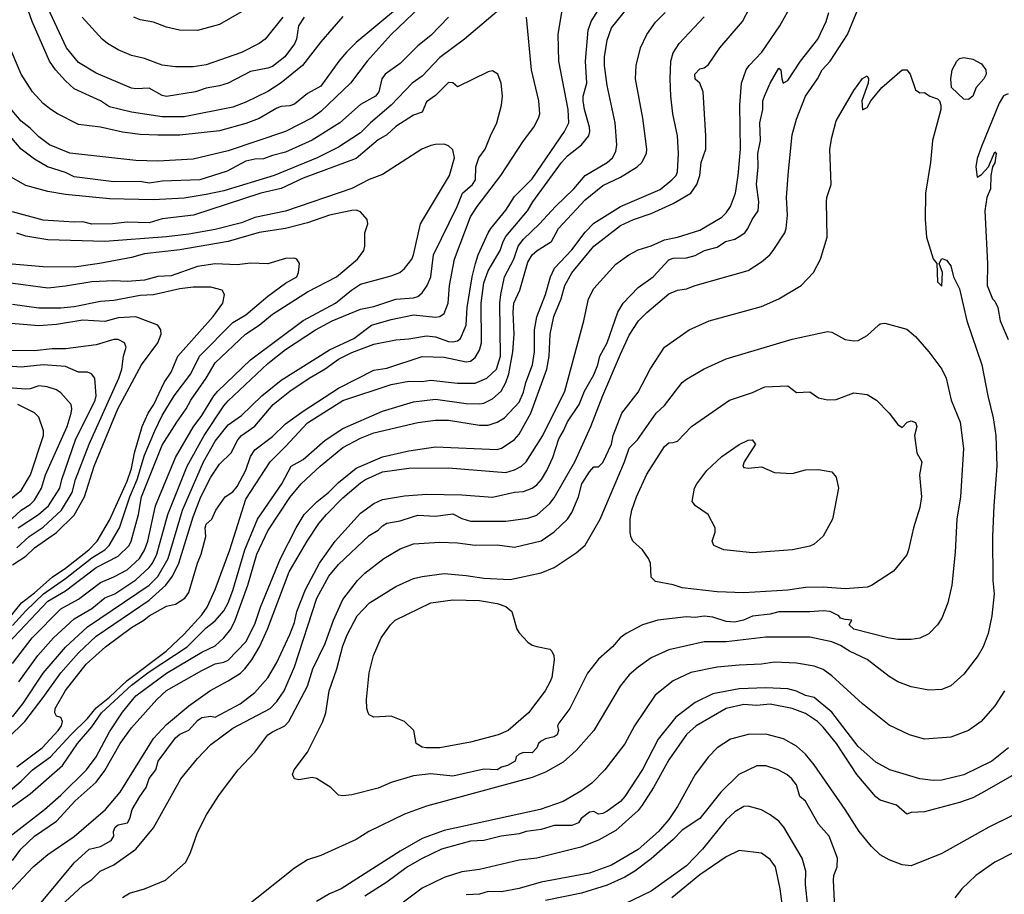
# Model space of a CAD drawing. Header units: metres. Extents: x -46681 to -43747, y -240911 to -237677.
# Tile 305 of 656: x -44783 to -44672, y -240844 to -240745. Entities that reach past the tile are written whole.
import ezdxf

# ---------------------------------------------------------------- set-up
doc = ezdxf.new("R2010")
doc.units = ezdxf.units.M
doc.layers.add('CONTOUR_INDEX', color=1, linetype='Continuous')
doc.layers.add('CONTOUR_INTER', color=3, linetype='Continuous')

msp = doc.modelspace()

# ---------------------------------------------------------------- linework, layer by layer
at = {"layer": 'CONTOUR_INDEX'}
for points, elevation in [([(-44737, -240742.52), (-44741.11, -240746.52), (-44743.86, -240749.52), (-44745.74, -240752.02), (-44749.1, -240755.25), (-44750.1, -240755.97), (-44753.1, -240757.51), (-44759.6, -240759.72), (-44763.6, -240760.66), (-44767.6, -240760.87), (-44770.1, -240760.81), (-44777.6, -240759.97), (-44779.88, -240759.02), (-44781.1, -240758.13), (-44782.1, -240757.13), (-44783.1, -240756.35), (-44784.6, -240754.6), (-44785.84, -240752.52), (-44787.1, -240749.97), (-44787.6, -240748.65), (-44788.6, -240745.14), (-44789.25, -240742.02)], 115), ([(-44784.6, -240844.05), (-44781.75, -240841.02), (-44780.1, -240839.61), (-44777.1, -240837.56), (-44773.53, -240834.52), (-44771.88, -240832.52), (-44768.1, -240826.43), (-44766.6, -240824.87), (-44764.1, -240822.74), (-44761.7, -240821.02), (-44759.6, -240819.91), (-44758.22, -240819.02), (-44757.72, -240818.52), (-44756.95, -240817.52), (-44756.06, -240816.02), (-44755.16, -240814.02), (-44752.71, -240807.52), (-44750.66, -240804.02), (-44749.34, -240802.02), (-44748.47, -240801.02), (-44746.6, -240799.13), (-44744.6, -240797.4), (-44744.03, -240797.02), (-44742.1, -240796.18), (-44739.1, -240795.74), (-44734.6, -240795.69), (-44728.1, -240796.23), (-44727.1, -240795.94), (-44726.33, -240795.52), (-44725.78, -240795.02), (-44723.9, -240792.02), (-44721.4, -240787.02), (-44719.23, -240779.02), (-44718.72, -240776.52), (-44718.1, -240775.35), (-44715.6, -240772.59), (-44714.13, -240771.52), (-44713.1, -240770.97), (-44711.6, -240770.49), (-44710.1, -240769.83), (-44708.6, -240769.52), (-44706.1, -240768.73), (-44703.6, -240767.23), (-44703.1, -240766.76), (-44702.62, -240766.02), (-44702.05, -240764.52), (-44701.73, -240762.52), (-44701.47, -240759.52), (-44701.55, -240754.52), (-44701.36, -240752.02), (-44700.82, -240750.52), (-44700.5, -240750.02), (-44699.06, -240748.52), (-44697, -240745.52), (-44695.62, -240743.02)], 120), ([(-44783.6, -240829.65), (-44780.74, -240827.52), (-44778.93, -240825.52), (-44778.55, -240825.02), (-44778.42, -240824.52), (-44778.6, -240824.05), (-44779.1, -240823.89), (-44779.29, -240823.52), (-44779.25, -240823.02), (-44778.1, -240820.98), (-44775.75, -240818.02), (-44773.55, -240816.02), (-44770.6, -240813.84), (-44769.18, -240813.02), (-44768.6, -240812.5), (-44766.6, -240811.43), (-44765.6, -240811.2), (-44764.55, -240810.52), (-44764.1, -240809.87), (-44763.1, -240806.54), (-44762.67, -240805.52), (-44762.15, -240803.52), (-44762.23, -240802.52), (-44762.1, -240802.1), (-44761.46, -240801.52), (-44761.01, -240800.52), (-44759.97, -240799.02), (-44759.1, -240798.45), (-44758.6, -240797.81), (-44757.6, -240795.97), (-44757.1, -240794.44), (-44756.6, -240793.65), (-44754.6, -240792.16), (-44753.1, -240790.7), (-44751.1, -240789.26), (-44747.1, -240786.68), (-44743.1, -240784.62), (-44741.6, -240784.38), (-44737.6, -240783.05), (-44735.1, -240783.14), (-44732.6, -240783.69), (-44732.1, -240783.6), (-44731.6, -240783.18), (-44731.1, -240782.34), (-44730.87, -240781.52), (-44730.91, -240777.02), (-44730.6, -240774.7), (-44730.1, -240773.32), (-44728.75, -240771.02), (-44728.42, -240770.02), (-44728.1, -240769.43), (-44725.64, -240766.52), (-44725.05, -240765.52), (-44721.77, -240761.02), (-44721.1, -240760.28), (-44719.51, -240759.02), (-44718.7, -240758.02), (-44718.56, -240757.52), (-44718.61, -240757.02), (-44719.19, -240755.02), (-44719.33, -240754.02), (-44719.32, -240753.52), (-44718.9, -240752.02), (-44719.05, -240749.52), (-44718.74, -240746.02), (-44718.43, -240745.02), (-44717.17, -240743.02)], 115), ([(-44758.1, -240743.92), (-44760.6, -240745.38), (-44763.1, -240746.04), (-44765.14, -240746.02), (-44766.6, -240745.68), (-44768.1, -240745.11), (-44769.6, -240744.83), (-44770.31, -240744.52)], 120), ([(-44784.6, -240815.63), (-44780.1, -240810.85), (-44778.1, -240809.66), (-44774.6, -240807.04), (-44772.1, -240805.74), (-44770.85, -240804.52), (-44770.61, -240804.02), (-44769.81, -240801.02), (-44769.47, -240799.02), (-44767.1, -240793.15), (-44765.46, -240790.52), (-44764.37, -240789.02), (-44763.86, -240788.02), (-44762.1, -240785.53), (-44761.1, -240783.8), (-44757.66, -240780.52), (-44756.1, -240779.51), (-44754.6, -240778.25), (-44750.6, -240775.74), (-44747.34, -240774.02), (-44744.94, -240772.02), (-44744.21, -240771.02), (-44744.09, -240770.52), (-44744.11, -240769.02), (-44743.78, -240768.02), (-44743.86, -240767.52), (-44744.6, -240766.65), (-44745.1, -240766.45), (-44745.6, -240766.5), (-44748.1, -240767.02), (-44750.6, -240767.87), (-44753.1, -240768.52), (-44756.1, -240769), (-44759.61, -240770.02), (-44765.1, -240770.97), (-44769.1, -240771.41), (-44770.6, -240771.82), (-44774.21, -240772.52), (-44777.1, -240772.91), (-44780.6, -240772.9), (-44784.6, -240772.56)], 110), ([(-44783.45, -240802.52), (-44781.15, -240801.02), (-44780.02, -240800.02), (-44778.72, -240798.02), (-44778.48, -240797.02), (-44776.94, -240792.52), (-44774.72, -240788.02), (-44774.59, -240787.52), (-44774.75, -240785.52), (-44775.13, -240785.02), (-44775.6, -240784.86), (-44776.6, -240784.86), (-44778.1, -240784.21), (-44780.6, -240784.01), (-44783.1, -240784.29), (-44787.1, -240783.98)], 105), ([(-44698.7, -240786.52), (-44696.1, -240786.41), (-44695.1, -240787.17), (-44693.6, -240787.09), (-44692.6, -240787.76), (-44691.6, -240787.98), (-44690.6, -240787.95), (-44688.6, -240787.21), (-44687.1, -240787.37), (-44686.02, -240788.02), (-44684.59, -240789.52), (-44683.6, -240790.8), (-44683.1, -240791.11), (-44682.54, -240790.52), (-44682.1, -240790.36), (-44681.6, -240790.55), (-44681.46, -240791.02), (-44681.7, -240792.02), (-44681.44, -240794.02), (-44680.9, -240795.02), (-44681.16, -240796.52), (-44680.92, -240799.02), (-44681.1, -240800.22), (-44681.83, -240802.52), (-44682.39, -240805.02), (-44682.6, -240805.59), (-44684.1, -240807.46), (-44686.6, -240809.06), (-44687.1, -240809.26), (-44689.6, -240809.45), (-44692.1, -240809.27), (-44694.1, -240809.29), (-44696.1, -240809.59), (-44701.1, -240809.9), (-44704.1, -240809.8), (-44708.1, -240809.35), (-44709.1, -240809.01), (-44711.1, -240808.6), (-44711.6, -240808.14), (-44711.67, -240806.52), (-44711.9, -240806.02), (-44712.59, -240805.02), (-44713.67, -240804.02), (-44713.93, -240803.52), (-44714, -240803.02), (-44714, -240801.52), (-44713.8, -240800.52), (-44713.28, -240799.02), (-44712.1, -240796.41), (-44710.1, -240793.29), (-44709.6, -240792.87), (-44709.1, -240792.85), (-44708.6, -240792.67), (-44707.03, -240791.02), (-44702.73, -240788.02), (-44700.1, -240787.16), (-44698.7, -240786.52)], 125), ([(-44736.61, -240811.02), (-44734.1, -240810.71), (-44731.1, -240810.78), (-44729.1, -240811.13), (-44728.1, -240811.45), (-44727.43, -240812.02), (-44726.86, -240814.02), (-44726.6, -240814.46), (-44725.6, -240815.51), (-44725.1, -240815.85), (-44724.6, -240816.01), (-44723.1, -240816.29), (-44722.89, -240816.52), (-44722.64, -240817.02), (-44722.6, -240817.52), (-44722.87, -240819.52), (-44723.1, -240820.06), (-44723.64, -240821.02), (-44725.53, -240823.52), (-44727.85, -240825.52), (-44728.97, -240826.02), (-44732.1, -240826.86), (-44735.6, -240827.49), (-44737.18, -240827.52), (-44737.6, -240827.43), (-44738.27, -240827.02), (-44738.56, -240825.52), (-44739.6, -240824.52), (-44741.1, -240823.89), (-44743.1, -240824.04), (-44743.6, -240823.74), (-44743.73, -240823.52), (-44743.88, -240823.02), (-44743.92, -240822.02), (-44743.6, -240818.97), (-44743.13, -240817.02), (-44742.24, -240815.02), (-44741.19, -240813.52), (-44740.66, -240813.02), (-44736.61, -240811.02)], 125), ([(-44670.6, -240830.64), (-44674.1, -240832.67), (-44675.1, -240833.2), (-44676.6, -240833.71), (-44680.6, -240834.78), (-44682.1, -240834.86), (-44682.6, -240835.04), (-44683.76, -240834.02), (-44685.6, -240833.43), (-44686.1, -240833.08), (-44688.25, -240830.52), (-44690.58, -240827.02), (-44692.1, -240825.15), (-44692.74, -240824.52), (-44694.1, -240823.62), (-44695.6, -240823.04), (-44698.1, -240822.55), (-44699.6, -240822.69), (-44701.1, -240822.6), (-44703.1, -240823.02), (-44706.5, -240825.02), (-44707.6, -240825.99), (-44709.6, -240828.86), (-44711.36, -240832.02), (-44712.63, -240834.02), (-44713.1, -240834.62), (-44715.6, -240836.88), (-44717.6, -240838), (-44719.6, -240838.77), (-44724.6, -240840.02), (-44726.6, -240840.25), (-44731.1, -240841.33), (-44733.1, -240841.6), (-44735.1, -240842.24), (-44737.6, -240843.45), (-44742.6, -240847.17)], 120)]:
    msp.add_lwpolyline(points, dxfattribs=dict(at, elevation=elevation))
at = {"layer": 'CONTOUR_INTER'}
for points, elevation in [([(-44746.6, -240744.45), (-44749.1, -240747.34), (-44751.18, -240750.02), (-44753.6, -240752), (-44755.1, -240752.96), (-44757.6, -240754.18), (-44759.1, -240754.74), (-44764.6, -240755.84), (-44767.1, -240755.85), (-44770.6, -240755.32), (-44773.1, -240754.72), (-44774.11, -240754.02), (-44777.1, -240752.66), (-44778.1, -240751.78), (-44779.23, -240750.52), (-44779.88, -240749.52), (-44781.86, -240745.02), (-44783.26, -240741.02)], 117), ([(-44786.1, -240833.77), (-44783.1, -240831.29), (-44781.84, -240830.02), (-44779.79, -240828.52), (-44777.49, -240826.02), (-44775.6, -240824.17), (-44774.6, -240822.95), (-44773.1, -240821.75), (-44771.1, -240819.86), (-44766.65, -240816.52), (-44764.6, -240814.59), (-44762.6, -240812.4), (-44762.02, -240811.52), (-44761.11, -240809.52), (-44759.44, -240805.02), (-44757.6, -240799.25), (-44754.87, -240795.02), (-44753.1, -240793.3), (-44750.6, -240790.58), (-44746.6, -240788.08), (-44741.1, -240786.26), (-44739.1, -240785.88), (-44737.6, -240785.89), (-44736.6, -240785.76), (-44733.6, -240786.11), (-44731.6, -240786.08), (-44730.27, -240785.52), (-44729.17, -240784.52), (-44728.7, -240783.02), (-44728.78, -240777.02), (-44728.68, -240776.02), (-44728.24, -240774.02), (-44727.18, -240772.02), (-44726.7, -240770.52), (-44726.1, -240769.74), (-44724.29, -240768.02), (-44722.48, -240766.02), (-44720.38, -240764.02), (-44719.1, -240762.53), (-44716.59, -240761.02), (-44716.01, -240760.52), (-44715.6, -240759.8), (-44715.49, -240759.02), (-44715.68, -240756.52), (-44716.6, -240752.3), (-44716.89, -240750.02), (-44716.9, -240749.02), (-44716.6, -240747.16), (-44716.1, -240745.76), (-44713.52, -240742.52)], 116), ([(-44778.6, -240845.44), (-44776.1, -240843.13), (-44775.1, -240842.45), (-44774.13, -240841.52), (-44772.6, -240840.79), (-44770.08, -240839.02), (-44768.1, -240836.57), (-44765, -240831.02), (-44763.1, -240828.71), (-44761.6, -240827.14), (-44759.1, -240825.26), (-44754.86, -240823.02), (-44754.1, -240822.24), (-44753.27, -240821.02), (-44752.1, -240818.32), (-44749.56, -240810.52), (-44748.21, -240808.02), (-44747.1, -240806.69), (-44743.6, -240803.4), (-44742.6, -240802.79), (-44742.1, -240802.31), (-44741.6, -240802.01), (-44740.1, -240801.74), (-44738.6, -240801.22), (-44738.1, -240801.1), (-44736.1, -240801.21), (-44734.1, -240800.92), (-44733.1, -240801.45), (-44732.1, -240801.76), (-44728.1, -240801.78), (-44725.6, -240801.44), (-44724.6, -240801.09), (-44723.1, -240799.75), (-44722.6, -240799.1), (-44720.27, -240795.02), (-44718.44, -240791.02), (-44717.1, -240787.5), (-44715.1, -240782.82), (-44714.1, -240780.65), (-44713.03, -240779.02), (-44712.1, -240778.07), (-44709.6, -240775.95), (-44708.6, -240775.54), (-44707.6, -240775.4), (-44706.6, -240775.01), (-44700.6, -240773.29), (-44699.1, -240772.31), (-44698.15, -240771.52), (-44697.75, -240771.02), (-44696.45, -240769.02), (-44696.29, -240768.52), (-44696.15, -240767.02), (-44696.26, -240765.02), (-44696.03, -240762.02), (-44695.6, -240757.88), (-44695.1, -240756.12), (-44694.07, -240753.52), (-44692.71, -240751.52), (-44692.2, -240750.52), (-44691.28, -240749.52), (-44689.31, -240746.52), (-44687.9, -240743.02)], 122), ([(-44785.31, -240835.02), (-44782.1, -240832.74), (-44778.41, -240829.52), (-44776.72, -240827.02), (-44775.1, -240825.12), (-44773.99, -240823.52), (-44770.6, -240820.39), (-44768.6, -240818.88), (-44764.27, -240816.02), (-44762.1, -240813.89), (-44761.1, -240813.09), (-44760.1, -240811.96), (-44759.6, -240811.05), (-44759.1, -240809.62), (-44757.74, -240805.02), (-44756.28, -240801.52), (-44753.53, -240797.52), (-44752.46, -240795.52), (-44751.1, -240794.75), (-44748.6, -240792.58), (-44746.6, -240791.26), (-44742.1, -240789.27), (-44738.6, -240788.21), (-44736.1, -240787.93), (-44732.6, -240788.41), (-44731.1, -240788.46), (-44730.6, -240788.37), (-44729.6, -240787.87), (-44728.64, -240787.02), (-44728.1, -240786), (-44727.75, -240785.02), (-44727.29, -240782.52), (-44727.14, -240780.52), (-44727.26, -240778.02), (-44727.19, -240777.02), (-44726.53, -240775.52), (-44725.6, -240772.36), (-44725.12, -240771.52), (-44724.56, -240771.02), (-44722.92, -240770.02), (-44722.12, -240768.52), (-44719.1, -240765.29), (-44717.1, -240763.65), (-44715.1, -240762.7), (-44713.2, -240761.52), (-44712.67, -240761.02), (-44712.12, -240760.02), (-44712.08, -240759.52), (-44712.56, -240756.02), (-44713.39, -240751.52), (-44713.3, -240750.02), (-44712.83, -240748.02), (-44712.11, -240746.52), (-44711.1, -240745.12), (-44710.01, -240744.02)], 117), ([(-44784.6, -240826.35), (-44782.71, -240824.52), (-44780.6, -240821.8), (-44778.6, -240818.97), (-44776.6, -240816.7), (-44774.6, -240814.83), (-44768.6, -240810.72), (-44766.69, -240809.02), (-44765.95, -240808.02), (-44765.2, -240806.52), (-44763.6, -240801.28), (-44762.72, -240799.02), (-44761.6, -240796.77), (-44760.6, -240795.29), (-44759.28, -240794.02), (-44758.52, -240792.52), (-44758.12, -240792.02), (-44756.6, -240790.98), (-44754.5, -240788.52), (-44752.62, -240787.02), (-44750.41, -240785.52), (-44748.6, -240784.48), (-44747.1, -240783.36), (-44745.6, -240782.62), (-44743.1, -240781.68), (-44740.6, -240781.16), (-44739.1, -240781.07), (-44737.1, -240780.73), (-44736.1, -240780.83), (-44734.6, -240781.35), (-44734.1, -240781.41), (-44733.6, -240781.3), (-44733.24, -240781.02), (-44732.62, -240779.52), (-44732.48, -240777.52), (-44731.91, -240774.02), (-44731.55, -240772.52), (-44731.23, -240771.52), (-44730.09, -240769.02), (-44729.82, -240768.52), (-44728.1, -240766.45), (-44727.1, -240764.88), (-44725.1, -240762.88), (-44721.43, -240757.52), (-44720.95, -240756.52), (-44721.02, -240755.02), (-44722.07, -240749.52), (-44722.17, -240746.52), (-44721.68, -240743.52)], 114), ([(-44740.39, -240743.52), (-44745.1, -240747.41), (-44746.19, -240748.52), (-44747.05, -240749.52), (-44749.1, -240752.36), (-44750.6, -240753.19), (-44752.1, -240754.41), (-44752.6, -240754.61), (-44753.6, -240754.69), (-44754.1, -240754.86), (-44756.1, -240756.04), (-44757.6, -240756.6), (-44760.6, -240757.43), (-44765.1, -240757.93), (-44767.6, -240757.95), (-44769.6, -240757.87), (-44771.6, -240757.61), (-44774.1, -240757.03), (-44776.6, -240756.71), (-44778.99, -240755.52), (-44779.74, -240755.02), (-44780.6, -240754.32), (-44781.82, -240753.02), (-44783.13, -240751.02), (-44784.59, -240747.52)], 116), ([(-44728.6, -240743.46), (-44732.78, -240747.02), (-44735.6, -240749.11), (-44737.6, -240751.22), (-44738.72, -240752.02), (-44741.1, -240754.54), (-44743.45, -240756.52), (-44744.6, -240757.67), (-44747.1, -240759.29), (-44749.53, -240760.52), (-44754.38, -240762.52), (-44760.1, -240764.26), (-44762.1, -240764.68), (-44764.6, -240765.07), (-44768.1, -240765.28), (-44773.1, -240765.18), (-44778.1, -240764.67), (-44780.1, -240764.33), (-44782.6, -240763.65), (-44784.58, -240762.52)], 113), ([(-44784.1, -240840.3), (-44783.15, -240839.02), (-44781.6, -240837.53), (-44779.1, -240835.84), (-44776.99, -240833.52), (-44774.6, -240831.41), (-44773.6, -240830.09), (-44771.88, -240827.02), (-44770.6, -240825.23), (-44767.72, -240822.02), (-44766.6, -240821), (-44762.6, -240818.71), (-44761.1, -240817.98), (-44760.1, -240817.78), (-44759.6, -240817.55), (-44757.6, -240815.47), (-44756.6, -240813.46), (-44755.95, -240811.52), (-44753.66, -240806.02), (-44751.91, -240802.52), (-44750.99, -240801.02), (-44749.51, -240799.52), (-44748.22, -240798.52), (-44747.1, -240797.37), (-44745.1, -240795.76), (-44742.1, -240794.45), (-44739.1, -240793.79), (-44736.1, -240793.32), (-44729.1, -240793.61), (-44728.6, -240793.48), (-44727.6, -240792.84), (-44727.1, -240792.48), (-44726.6, -240791.89), (-44725.26, -240789.52), (-44723.45, -240784.52), (-44723.19, -240783.02), (-44723.06, -240780.52), (-44722.67, -240778.52), (-44721.82, -240776.52), (-44721.42, -240775.02), (-44720.6, -240773.55), (-44718.1, -240770.53), (-44715.1, -240768.2), (-44713.6, -240767.5), (-44711.6, -240766.84), (-44709.1, -240765.7), (-44707.12, -240764.52), (-44706.42, -240763.52), (-44706.07, -240762.52), (-44705.94, -240761.02), (-44705.41, -240759.52), (-44705.4, -240758.02), (-44705.71, -240753.02), (-44706.08, -240752.02), (-44706.6, -240751.58), (-44706.65, -240751.02), (-44706.1, -240750.4), (-44705.6, -240750.3), (-44705.1, -240749.91), (-44703.8, -240748.02), (-44701.23, -240745.02), (-44700.46, -240743.52)], 119), ([(-44780.8, -240845.02), (-44777.1, -240840.57), (-44775.41, -240839.02), (-44774.1, -240838.69), (-44772.89, -240838.02), (-44772.59, -240837.52), (-44772.64, -240837.02), (-44772.44, -240836.52), (-44772.1, -240836.25), (-44771.03, -240836.02), (-44770.77, -240835.52), (-44770.5, -240834.52), (-44769.66, -240833.02), (-44768.93, -240832.02), (-44768.6, -240830.98), (-44767.82, -240830.02), (-44767.58, -240829.02), (-44765.6, -240826.37), (-44765.1, -240825.96), (-44764.1, -240825.51), (-44763.1, -240824.41), (-44762.6, -240824.05), (-44761.6, -240823.89), (-44761.1, -240824.01), (-44758.27, -240822.52), (-44756.6, -240821.22), (-44755.1, -240819.55), (-44754.1, -240817.8), (-44752.6, -240814.63), (-44752.1, -240813.26), (-44751.81, -240812.02), (-44750.85, -240809.52), (-44749.24, -240806.52), (-44747.46, -240804.02), (-44744.6, -240800.85), (-44743.1, -240799.74), (-44742.1, -240799.31), (-44739.6, -240798.9), (-44737.1, -240798.7), (-44733.1, -240798.79), (-44729.6, -240799.04), (-44727.1, -240798.49), (-44726.1, -240798.4), (-44725.13, -240798.02), (-44724.6, -240797.65), (-44724.04, -240797.02), (-44723.45, -240796.02), (-44722.78, -240794.52), (-44722.1, -240792.43), (-44721.54, -240791.52), (-44721.1, -240790.47), (-44719.78, -240788.52), (-44719.18, -240787.02), (-44718.1, -240785.16), (-44717.65, -240784.02), (-44717.45, -240783.02), (-44716.6, -240781.51), (-44715.4, -240778.02), (-44714.77, -240777.02), (-44713.1, -240775.24), (-44711.38, -240774.02), (-44709.6, -240772.09), (-44709.1, -240771.9), (-44707.6, -240771.88), (-44706.6, -240771.59), (-44705.56, -240771.02), (-44704.1, -240770.65), (-44703.17, -240770.02), (-44702.1, -240769.73), (-44701.6, -240769.45), (-44700.97, -240769.02), (-44700.63, -240768.52), (-44700.14, -240767.52), (-44699.45, -240766.52), (-44699.4, -240765.52), (-44699.64, -240763.52), (-44699.48, -240761.52), (-44699.51, -240760.02), (-44699.18, -240758.52), (-44699.27, -240756.52), (-44698.95, -240755.02), (-44698.93, -240754.02), (-44698.76, -240753.52), (-44698.1, -240752.02), (-44697.1, -240750.33), (-44696.87, -240750.52), (-44696.79, -240751.52), (-44696.61, -240752.02), (-44696.1, -240751.74), (-44694.65, -240749.52), (-44692.69, -240747.02), (-44691.74, -240745.02), (-44691.44, -240744.02)], 121), ([(-44750.99, -240744.52), (-44751.64, -240745.52), (-44751.87, -240747.02), (-44752.1, -240747.57), (-44753.17, -240749.02), (-44754.6, -240750.12), (-44755.1, -240750.32), (-44757.1, -240750.7), (-44759.63, -240752.02), (-44760.6, -240752.34), (-44762.1, -240752.59), (-44763.34, -240753.02), (-44766.6, -240753.55), (-44767.1, -240753.41), (-44768.6, -240752.58), (-44770.1, -240752.68), (-44770.6, -240752.58), (-44774.6, -240750.88), (-44776.6, -240749.7), (-44777.95, -240748.02), (-44780.1, -240743.48)], 118), ([(-44734.6, -240744.52), (-44736.6, -240746.6), (-44738.1, -240747.78), (-44740.1, -240749.78), (-44741.79, -240751.02), (-44742.17, -240751.52), (-44742.5, -240753.02), (-44742.88, -240753.52), (-44744.6, -240754.44), (-44746.96, -240756.52), (-44750.1, -240758.49), (-44753.1, -240759.87), (-44754.6, -240760.23), (-44755.6, -240760.62), (-44756.6, -240760.64), (-44757.6, -240760.88), (-44759.74, -240762.02), (-44762.84, -240763.02), (-44767.1, -240763.16), (-44768.6, -240763.39), (-44769.6, -240763.2), (-44772.6, -240763.22), (-44777.1, -240762.68), (-44778.1, -240762.16), (-44780.11, -240761.52), (-44781.6, -240760.64), (-44783.1, -240759.52), (-44785.69, -240756.52)], 114), ([(-44784.37, -240837.52), (-44780.47, -240834.52), (-44778.6, -240832.87), (-44775.7, -240830.02), (-44774.59, -240828.52), (-44773.1, -240825.69), (-44771.6, -240823.47), (-44770.1, -240821.61), (-44766.63, -240819.02), (-44762.6, -240816.64), (-44761.1, -240815.92), (-44760.1, -240815.02), (-44759.32, -240814.02), (-44758.83, -240813.02), (-44757.4, -240809.02), (-44756.36, -240805.52), (-44755.1, -240802.86), (-44752.6, -240799.09), (-44751.34, -240797.52), (-44749.17, -240795.52), (-44746.6, -240793.39), (-44744.6, -240792.33), (-44743.1, -240791.75), (-44738.1, -240790.57), (-44736.1, -240790.28), (-44734.6, -240790.3), (-44731.1, -240790.87), (-44730.1, -240790.87), (-44729.1, -240790.54), (-44728.24, -240790.02), (-44726.6, -240788.25), (-44726.1, -240787.12), (-44725.85, -240786.02), (-44725.06, -240784.02), (-44724.85, -240782.52), (-44724.84, -240780.02), (-44724.6, -240778.57), (-44723.59, -240776.02), (-44723.02, -240774.02), (-44722.56, -240773.02), (-44720.6, -240770.96), (-44719.1, -240768.95), (-44718.1, -240767.92), (-44715.1, -240766.05), (-44710.6, -240764.12), (-44709.25, -240763.02), (-44708.78, -240762.52), (-44708.6, -240762.1), (-44708.51, -240760.02), (-44708.63, -240758.02), (-44709.13, -240755.52), (-44709.37, -240753.52), (-44709.46, -240751.52), (-44709.39, -240749.52), (-44709.1, -240748.6), (-44708.42, -240747.52), (-44705.6, -240744.48)], 118), ([(-44784.1, -240823.99), (-44782.94, -240822.52), (-44780.62, -240819.02), (-44778.1, -240816.08), (-44775.6, -240813.75), (-44768.6, -240809.04), (-44767.6, -240808.06), (-44766.44, -240806.02), (-44764.8, -240800.52), (-44762.43, -240795.02), (-44761.1, -240792.68), (-44759.6, -240790.84), (-44758.1, -240789.75), (-44755.78, -240787.52), (-44753.6, -240785.75), (-44748.1, -240782.31), (-44745.34, -240781.02), (-44743.34, -240779.52), (-44741.1, -240778.88), (-44738.6, -240778.34), (-44736.1, -240778.61), (-44735.6, -240778.52), (-44735.1, -240778.17), (-44734.63, -240777.02), (-44734.49, -240775.02), (-44733.93, -240772.02), (-44732.1, -240767.19), (-44731.35, -240766.02), (-44728.67, -240762.52), (-44726.1, -240758.58), (-44724.94, -240757.02), (-44724.39, -240756.02), (-44724.25, -240755.52), (-44724.34, -240754.02), (-44725.18, -240750.52), (-44725.74, -240744.52)], 113), ([(-44753.41, -240744.52), (-44755.41, -240747.02), (-44756.1, -240747.51), (-44758.1, -240748.55), (-44762.1, -240749.96), (-44763.6, -240750.17), (-44765.6, -240750.19), (-44767.1, -240749.99), (-44769.1, -240749.21), (-44770.6, -240748.87), (-44772.1, -240748.26), (-44773.31, -240747.52), (-44773.91, -240747.02), (-44776.2, -240744.52)], 119), ([(-44676.91, -240749.52), (-44676.6, -240749.23), (-44676.1, -240749.13), (-44675.1, -240749.31), (-44674.1, -240749.82), (-44673.62, -240750.52), (-44673.6, -240751.02), (-44673.86, -240751.52), (-44674.73, -240752.52), (-44675.1, -240753.49), (-44675.6, -240753.9), (-44676.1, -240753.85), (-44677.53, -240752.52), (-44677.59, -240751.52), (-44677.45, -240750.52), (-44676.91, -240749.52)], 123), ([(-44783.38, -240820.02), (-44781.22, -240817.02), (-44779.43, -240815.02), (-44777.1, -240812.87), (-44775.1, -240811.68), (-44773.6, -240810.48), (-44772.49, -240810.02), (-44770.1, -240808.42), (-44768.6, -240807.02), (-44768.2, -240806.52), (-44767.71, -240805.52), (-44766.47, -240801.02), (-44764.29, -240795.52), (-44762.35, -240792.02), (-44760.1, -240788.68), (-44759.6, -240788.11), (-44755.1, -240783.88), (-44753.1, -240782.27), (-44749.72, -240780.02), (-44747.83, -240779.02), (-44744.6, -240777.7), (-44743.1, -240777.38), (-44740.6, -240776.55), (-44738.6, -240776.4), (-44738.1, -240776.24), (-44737.6, -240775.85), (-44737.04, -240775.02), (-44736.6, -240774.02), (-44736.3, -240771.52), (-44733.62, -240766.02), (-44733.03, -240764.52), (-44731.87, -240763.52), (-44731.53, -240763.02), (-44731.49, -240761.52), (-44731.16, -240760.52), (-44730.43, -240759.52), (-44729.86, -240758.02), (-44729.11, -240756.52), (-44728.61, -240754.52), (-44728.49, -240753.52), (-44728.64, -240752.02), (-44729, -240751.02), (-44729.6, -240750.63), (-44730.1, -240750.75), (-44733.6, -240752.43), (-44734.1, -240751.99), (-44734.6, -240751.95), (-44736.1, -240753.43), (-44737.1, -240754.14), (-44737.6, -240755.31), (-44738.6, -240755.65), (-44740.6, -240756.95), (-44741.6, -240757.88), (-44742.6, -240758.47), (-44745.1, -240760.59), (-44751.1, -240762.81), (-44753.6, -240763.98), (-44755.9, -240764.52), (-44763.54, -240767.02), (-44767.1, -240767.43), (-44768.6, -240767.87), (-44771.1, -240767.83), (-44772.75, -240768.02), (-44775.1, -240768.03), (-44776.1, -240767.76), (-44777.1, -240767.83), (-44780.6, -240767.6), (-44784.1, -240766.63)], 112), ([(-44771.6, -240844.5), (-44770.8, -240844.02), (-44769.1, -240843.52), (-44766.72, -240842.52), (-44764.46, -240840.52), (-44763.92, -240839.52), (-44763.1, -240837.13), (-44762.04, -240835.02), (-44760.6, -240832.81), (-44758.48, -240830.02), (-44756.6, -240827.98), (-44755.1, -240826.04), (-44754.6, -240825.67), (-44753.19, -240825.02), (-44752.75, -240824.52), (-44750.6, -240820.51), (-44749.99, -240818.52), (-44748.6, -240815.67), (-44747.66, -240813.02), (-44746.6, -240810.65), (-44744.95, -240808.52), (-44744.1, -240807.68), (-44741.94, -240806.02), (-44740.1, -240804.89), (-44738.6, -240804.33), (-44735.6, -240804.16), (-44733.6, -240804.22), (-44731.6, -240804.48), (-44729.1, -240804.47), (-44727.1, -240804.7), (-44724.1, -240803.99), (-44722.6, -240802.99), (-44721.12, -240801.52), (-44720.6, -240800.79), (-44719.84, -240799.02), (-44719.49, -240797.52), (-44718.6, -240796.16), (-44718.1, -240795.58), (-44717.6, -240795.61), (-44717.1, -240795.11), (-44716.1, -240793.03), (-44715.92, -240792.02), (-44714.94, -240789.52), (-44713.1, -240787.13), (-44711.71, -240784.52), (-44710.1, -240782.02), (-44707.29, -240780.02), (-44705.02, -240779.02), (-44699.1, -240777.37), (-44697.11, -240776.52), (-44694.58, -240775.02), (-44693.18, -240773.52), (-44692.39, -240772.02), (-44691.63, -240769.52), (-44691.7, -240765.52), (-44691.66, -240765.02), (-44691.19, -240763.52), (-44691.31, -240759.52), (-44691.1, -240758.19), (-44690.6, -240756.29), (-44688.6, -240752.87), (-44687.6, -240751.5), (-44687.1, -240751.21), (-44686.93, -240751.52), (-44686.97, -240752.02), (-44687.69, -240754.02), (-44687.6, -240755.06), (-44687.1, -240754.8), (-44686.68, -240754.02), (-44685.43, -240752.52), (-44683.13, -240750.52)], 123), ([(-44683.13, -240750.52), (-44682.6, -240750.52), (-44682.19, -240751.02), (-44681.6, -240752.78), (-44681.1, -240753.11), (-44680.6, -240753.1), (-44679.97, -240753.52), (-44679.1, -240753.79), (-44678.88, -240754.02), (-44678.72, -240754.52), (-44678.72, -240755.02), (-44679.66, -240758.52), (-44679.91, -240761.02), (-44680.47, -240764.52), (-44680.51, -240767.52), (-44680.36, -240769.52), (-44679.6, -240771.98), (-44679.17, -240772.52), (-44679.1, -240774.57), (-44678.6, -240775.07), (-44678.54, -240773.52), (-44678.91, -240772.52), (-44678.6, -240771.92), (-44678.1, -240772.12), (-44677.6, -240772.76), (-44677.3, -240774.02), (-44676.6, -240775.39), (-44675.78, -240779.02), (-44674.08, -240784.02), (-44673.41, -240787.52), (-44672.78, -240790.02), (-44672.5, -240792.02), (-44672.36, -240795.52), (-44672.72, -240800.02), (-44672.86, -240803.52), (-44672.81, -240808.52), (-44672.66, -240810.02), (-44672.94, -240812.52), (-44673.37, -240814.52), (-44673.92, -240816.02), (-44674.5, -240817.02), (-44676.1, -240819.13), (-44677.6, -240820.46), (-44678.6, -240820.88), (-44680.1, -240820.94), (-44682.1, -240820.57), (-44683.6, -240820.02), (-44684.6, -240819.4), (-44687.1, -240817.49), (-44689.08, -240816.52), (-44690.1, -240815.88), (-44691.1, -240815.45), (-44693.6, -240814.95), (-44698.6, -240814.94), (-44703.1, -240815.46), (-44705.6, -240815.47), (-44709.6, -240816.38), (-44711.6, -240817.3), (-44713.1, -240818.33), (-44714.1, -240819.23), (-44715.12, -240820.52), (-44718.12, -240825.52), (-44720.1, -240827.82), (-44721.6, -240829.14), (-44723.6, -240830.25), (-44725.1, -240830.89), (-44737.1, -240834.14), (-44739.6, -240835.02), (-44743.65, -240837.02), (-44745.1, -240837.91), (-44749.1, -240839.72), (-44750.6, -240840.21), (-44752.1, -240841.17), (-44758.6, -240846.35)], 123), ([(-44671.1, -240753.24), (-44671.6, -240753.48), (-44672.1, -240754.3), (-44674.1, -240759.21), (-44674.6, -240760.58), (-44674.77, -240761.52), (-44674.6, -240762.69), (-44674.1, -240762.4), (-44673.3, -240761.52), (-44672.6, -240759.84), (-44672.43, -240760.02), (-44672.6, -240761.07), (-44672.85, -240761.52), (-44673.05, -240762.52), (-44673.09, -240764.02), (-44673.52, -240765.02), (-44673.74, -240766.52), (-44673.44, -240772.52), (-44673.47, -240775.02), (-44672.88, -240776.52), (-44672.6, -240776.77), (-44672.27, -240777.52), (-44672, -240779.02), (-44671.1, -240781.13)], 122), ([(-44784.1, -240817.93), (-44781.87, -240815.02), (-44778.6, -240811.73), (-44776.6, -240810.62), (-44774.1, -240808.72), (-44772.6, -240808.1), (-44771.1, -240807.3), (-44769.69, -240806.02), (-44769.1, -240805.05), (-44768.74, -240804.02), (-44767.87, -240800.02), (-44765.6, -240794.52), (-44763.6, -240791.09), (-44762.6, -240789.77), (-44761.25, -240787.52), (-44760.8, -240787.02), (-44757.1, -240783.45), (-44751.1, -240778.99), (-44747.45, -240777.02), (-44745.63, -240775.52), (-44744.6, -240774.85), (-44741.1, -240773.9), (-44740.12, -240773.52), (-44739.6, -240773.08), (-44738.78, -240772.02), (-44738.6, -240771.54), (-44737.79, -240768.02), (-44734.51, -240762.52), (-44733.94, -240760.52), (-44734.1, -240759.6), (-44734.6, -240759.14), (-44735.1, -240758.97), (-44736.1, -240758.99), (-44736.6, -240759.11), (-44737.64, -240759.52), (-44742.1, -240762.39), (-44743.6, -240762.98), (-44745.6, -240763.99), (-44753.1, -240766.55), (-44756.6, -240767.3), (-44758.1, -240767.87), (-44761.1, -240768.63), (-44764.1, -240769.18), (-44766.6, -240769.46), (-44773.6, -240769.99), (-44780.1, -240769.8), (-44782.6, -240769.39), (-44783.6, -240769.07)], 111), ([(-44784.1, -240813.6), (-44782.6, -240811.94), (-44780.57, -240810.02), (-44778.1, -240808.29), (-44775.1, -240805.92), (-44773.63, -240805.02), (-44773.14, -240804.52), (-44771.94, -240802.52), (-44770.78, -240799.02), (-44769.93, -240797.02), (-44769.1, -240794.28), (-44767.95, -240791.52), (-44767.1, -240789.78), (-44765.75, -240787.52), (-44763.86, -240785.02), (-44762.89, -240783.02), (-44759.1, -240779.2), (-44757.6, -240778.34), (-44755.1, -240776.2), (-44753.1, -240774.75), (-44751.82, -240774.02), (-44751.64, -240773.52), (-44751.54, -240772.52), (-44751.81, -240772.02), (-44752.1, -240771.91), (-44753.1, -240771.92), (-44755.1, -240772.56), (-44757.1, -240772.46), (-44758.6, -240772.66), (-44761.1, -240772.56), (-44763.1, -240772.86), (-44766.1, -240773.92), (-44767.6, -240774), (-44769.1, -240774.4), (-44771.1, -240774.55), (-44772.6, -240774.46), (-44775.1, -240774.57), (-44778.1, -240775.09), (-44780.1, -240775.29), (-44784.6, -240774.71)], 109), ([(-44784.68, -240813.02), (-44783.08, -240811.02), (-44781.6, -240809.92), (-44779.6, -240808.13), (-44778.1, -240807.11), (-44775.43, -240805.02), (-44774.47, -240804.02), (-44773.1, -240801.66), (-44771.1, -240797.22), (-44770.6, -240795.77), (-44770.26, -240794.02), (-44769.39, -240791.02), (-44768.69, -240789.52), (-44768.06, -240788.52), (-44766.88, -240786.02), (-44766.1, -240784.83), (-44765.35, -240783.02), (-44761.32, -240778.52), (-44760.21, -240777.02), (-44760.04, -240776.02), (-44760.3, -240775.52), (-44761.6, -240775.19), (-44763.6, -240775.18), (-44765.1, -240775.37), (-44768.1, -240776.05), (-44769.6, -240776.15), (-44772.6, -240776.72), (-44774.1, -240776.81), (-44777.1, -240777.44), (-44778.6, -240777.58), (-44781.1, -240777.56), (-44784.1, -240777.16)], 108), ([(-44784.1, -240806.72), (-44782.6, -240805.75), (-44781.6, -240804.79), (-44779.1, -240803.05), (-44777.1, -240801.09), (-44775.93, -240799.02), (-44774.83, -240795.52), (-44772.16, -240789.02), (-44769.44, -240784.02), (-44767.6, -240781.52), (-44767.23, -240780.52), (-44767.26, -240780.02), (-44767.6, -240779.5), (-44770.1, -240778.56), (-44772.1, -240778.67), (-44773.6, -240779.1), (-44776.1, -240778.94), (-44779.1, -240779.44), (-44781.1, -240779.58), (-44785.1, -240779.23)], 107), ([(-44685.79, -240779.52), (-44685.6, -240779.36), (-44685.1, -240779.3), (-44682.6, -240779.95), (-44681.6, -240780.8), (-44680.1, -240782.52), (-44678.61, -240784.52), (-44678.13, -240785.52), (-44677.56, -240788.02), (-44676.52, -240790.52), (-44676.17, -240793.52), (-44676.51, -240799.02), (-44676.91, -240801.52), (-44677.1, -240805.27), (-44677.49, -240809.02), (-44677.93, -240811.02), (-44678.6, -240812.78), (-44679.1, -240813.52), (-44680.1, -240814.54), (-44681.1, -240815.05), (-44682.1, -240815.21), (-44683.6, -240815.2), (-44684.73, -240815.02), (-44688.59, -240814.02), (-44689.14, -240813.52), (-44688.84, -240813.02), (-44689.6, -240812.95), (-44690.1, -240812.77), (-44690.32, -240812.52), (-44691.29, -240812.02), (-44692.1, -240811.93), (-44693.6, -240812.06), (-44697.1, -240812.05), (-44698.1, -240812.34), (-44700.1, -240812.57), (-44701.14, -240813.02), (-44702.1, -240813.23), (-44703.1, -240813.16), (-44704.6, -240812.66), (-44705.6, -240812.56), (-44706.6, -240812.7), (-44707.6, -240812.63), (-44710.85, -240813.02), (-44712.6, -240813.53), (-44714.44, -240814.52), (-44715.11, -240815.02), (-44715.99, -240816.02), (-44717.6, -240817.44), (-44718.85, -240819.02), (-44720.84, -240823.02), (-44722.1, -240824.72), (-44722.22, -240825.02), (-44722.12, -240825.52), (-44722.26, -240826.02), (-44722.6, -240826.26), (-44723.6, -240826.48), (-44724.1, -240826.74), (-44724.41, -240827.02), (-44724.58, -240827.52), (-44725.1, -240828.09), (-44726.1, -240828.02), (-44726.6, -240828.23), (-44726.93, -240828.52), (-44727.03, -240829.02), (-44727.9, -240829.52), (-44728.6, -240829.7), (-44729.1, -240830.01), (-44730.6, -240829.94), (-44734.1, -240830.73), (-44736.6, -240830.47), (-44738.6, -240830.68), (-44741.1, -240831.44), (-44742.6, -240832.1), (-44745.6, -240832.84), (-44746.6, -240832.97), (-44747.1, -240832.88), (-44747.95, -240832.02), (-44749.6, -240830.97), (-44750.1, -240830.88), (-44751.6, -240831.14), (-44752.1, -240831.02), (-44752.3, -240830.52), (-44752.14, -240830.02), (-44750.6, -240827.99), (-44748.88, -240824.52), (-44748.55, -240823.52), (-44748.15, -240821.02), (-44747.3, -240818.52), (-44746.6, -240815.93), (-44746.1, -240814.66), (-44744.97, -240812.52), (-44743.56, -240811.02), (-44740.6, -240809.17), (-44738.6, -240808.28), (-44737.6, -240808.03), (-44735.1, -240807.71), (-44732.6, -240807.93), (-44730.6, -240808.25), (-44727.6, -240808.4), (-44724.1, -240807.62), (-44722.62, -240807.02), (-44720.1, -240805.36), (-44719.1, -240804.48), (-44717.39, -240801.52), (-44714.64, -240795.02), (-44714.1, -240793.47), (-44713.14, -240792.52), (-44711.03, -240789.52), (-44710.1, -240788.64), (-44708.1, -240786.02), (-44707.6, -240785.63), (-44705.6, -240784.47), (-44703.1, -240783.33), (-44695.6, -240781.09), (-44691.6, -240780.22), (-44691.1, -240780.32), (-44689.6, -240781.14), (-44688.6, -240781.3), (-44688.1, -240781.24), (-44687.1, -240780.7), (-44685.79, -240779.52)], 124), ([(-44783.6, -240804.78), (-44782.22, -240803.52), (-44780.6, -240802.46), (-44778.53, -240800.52), (-44777.34, -240798.52), (-44776.93, -240797.02), (-44775.39, -240793.02), (-44772.01, -240785.52), (-44771.67, -240784.52), (-44771.5, -240783.02), (-44771.2, -240782.02), (-44771.37, -240781.52), (-44772.1, -240781.14), (-44772.6, -240781.14), (-44774.6, -240781.74), (-44778.1, -240782.2), (-44779.6, -240782.21), (-44781.6, -240782.43), (-44785.6, -240782.37)], 106), ([(-44787.6, -240804.66), (-44783.1, -240800.53), (-44782.1, -240799.88), (-44781.6, -240799.39), (-44780.81, -240798.02), (-44780.35, -240796.52), (-44777.9, -240791.02), (-44777.44, -240789.52), (-44777.36, -240789.02), (-44777.44, -240788.52), (-44778.6, -240787.18), (-44779.1, -240786.86), (-44780.18, -240786.52), (-44781.1, -240786.38), (-44782.1, -240786.73), (-44782.6, -240786.77), (-44785.1, -240786.6)], 104), ([(-44784.6, -240799.47), (-44783.1, -240798.27), (-44782.06, -240796.52), (-44780.58, -240792.02), (-44780.58, -240791.52), (-44781.1, -240789.96), (-44781.6, -240789.46), (-44783.48, -240788.52)], 103), ([(-44700.15, -240792.52), (-44699.77, -240793.02), (-44701.06, -240795.02), (-44701.19, -240795.52), (-44701.1, -240795.66), (-44700.6, -240795.73), (-44699.1, -240795.61), (-44697.6, -240796.24), (-44695.6, -240796.34), (-44694.1, -240795.94), (-44692.6, -240795.88), (-44691.1, -240796.15), (-44690.6, -240796.78), (-44690.34, -240798.02), (-44691.04, -240801.52), (-44692.1, -240803.45), (-44693.1, -240804.39), (-44693.6, -240804.62), (-44695.55, -240805.02), (-44700.1, -240805.36), (-44703.35, -240805.02), (-44704.5, -240804.52), (-44704.68, -240804.02), (-44704.35, -240803.02), (-44704.35, -240802.52), (-44705.12, -240801.02), (-44706.58, -240800.02), (-44706.95, -240799.52), (-44706.67, -240798.02), (-44706.43, -240797.52), (-44705.29, -240796.02), (-44703.6, -240794.44), (-44701.6, -240793.05), (-44700.6, -240792.58), (-44700.15, -240792.52)], 126), ([(-44671.49, -240821.02), (-44672.6, -240822.74), (-44674.16, -240824.52), (-44675.6, -240825.55), (-44677.6, -240826.3), (-44680.6, -240826.52), (-44682.29, -240826.02), (-44684.6, -240824.94), (-44687.6, -240822.5), (-44691.1, -240819.31), (-44692.1, -240818.62), (-44693.1, -240818.24), (-44695.1, -240817.9), (-44697.6, -240817.77), (-44699.1, -240818), (-44701.6, -240818.1), (-44704.1, -240818.36), (-44707.1, -240818.95), (-44709.1, -240819.88), (-44711.15, -240821.52), (-44713.51, -240825.02), (-44714.6, -240827.04), (-44716.86, -240830.02), (-44718.34, -240831.52), (-44719.6, -240832.44), (-44721.6, -240833.59), (-44724.2, -240834.52), (-44735.1, -240836.89), (-44737.6, -240837.8), (-44740.1, -240839.22), (-44746.8, -240843.52), (-44748.1, -240844.07), (-44749.6, -240844.95)], 122), ([(-44671.05, -240827.52), (-44672.95, -240829.02), (-44676.1, -240830.57), (-44678.6, -240831.16), (-44679.6, -240831.2), (-44681.1, -240831.03), (-44684.52, -240830.02), (-44686.1, -240829.12), (-44688.1, -240827.36), (-44691.1, -240823.46), (-44693.1, -240821.79), (-44694.1, -240821.56), (-44695.1, -240821.07), (-44696.1, -240820.8), (-44698.6, -240820.68), (-44701.6, -240820.82), (-44704.6, -240821.38), (-44706.6, -240822.37), (-44708.79, -240824.02), (-44710.82, -240826.52), (-44712.6, -240829.95), (-44714.6, -240833.02), (-44715.1, -240833.6), (-44716.6, -240834.69), (-44717.1, -240834.97), (-44717.6, -240835.03), (-44718.1, -240834.74), (-44718.6, -240834.82), (-44719.55, -240835.52), (-44719.84, -240836.02), (-44720.6, -240836.31), (-44722.6, -240836.33), (-44724.1, -240836.77), (-44725.78, -240837.02), (-44726.6, -240837.27), (-44728.64, -240837.52), (-44730.6, -240838.03), (-44732.1, -240838.12), (-44735.42, -240839.02), (-44737.6, -240840.06), (-44739.25, -240841.02), (-44741.6, -240842.75), (-44744.1, -240844.33)], 121), ([(-44670.6, -240835.18), (-44673.29, -240836.52), (-44678.6, -240839.52), (-44682.1, -240840.92), (-44683.1, -240840.78), (-44684.6, -240840.24), (-44685.6, -240839.65), (-44686.6, -240838.69), (-44687.99, -240837.02), (-44689.57, -240834.52), (-44693.1, -240829.45), (-44694.1, -240828.23), (-44695.1, -240827.32), (-44696.6, -240826.48), (-44698.6, -240825.95), (-44700.6, -240826), (-44702.6, -240826.51), (-44704.1, -240827.51), (-44705.1, -240828.52), (-44706.6, -240830.54), (-44708.6, -240834.15), (-44709.6, -240835.63), (-44710.79, -240837.02), (-44713.1, -240839.05), (-44716.1, -240840.82), (-44718.6, -240841.73), (-44724.1, -240842.76), (-44726.6, -240843.47), (-44728.6, -240843.84), (-44730.1, -240843.82), (-44731.1, -240844.11), (-44732.6, -240844.19)], 119), ([(-44690.72, -240846.52), (-44690.9, -240842.52), (-44690.86, -240842.02), (-44690.5, -240841.02), (-44690.47, -240840.02), (-44691.41, -240837.52), (-44692.6, -240836.19), (-44694.1, -240833.57), (-44694.73, -240833.02), (-44695.1, -240831.69), (-44695.63, -240831.02), (-44696.2, -240830.52), (-44697.19, -240830.02), (-44698.6, -240829.53), (-44699.6, -240829.54), (-44701.65, -240830.52), (-44703.71, -240832.52), (-44706.1, -240835.53), (-44708.1, -240836.85), (-44709.1, -240837.92), (-44711.6, -240840.12), (-44713.45, -240841.52), (-44714.6, -240842.18), (-44716.6, -240843.09), (-44719.53, -240844.02), (-44723.6, -240844.85)], 118), ([(-44693.83, -240845.52), (-44694.09, -240843.02), (-44694.06, -240841.52), (-44694.48, -240840.02), (-44696.55, -240836.52), (-44697.1, -240835.85), (-44698.1, -240835.1), (-44699.1, -240834.55), (-44700.6, -240834.11), (-44701.1, -240834.16), (-44702.1, -240834.76), (-44703.1, -240835.67), (-44705.79, -240839.02), (-44707.6, -240840.9), (-44711.6, -240843.79), (-44715.6, -240845.71)], 117), ([(-44696.69, -240845.52), (-44696.95, -240843.52), (-44697.48, -240841.02), (-44698.1, -240840.19), (-44699.1, -240839.48), (-44701.6, -240839.17), (-44703.1, -240839.88), (-44706.1, -240841.94), (-44709.27, -240844.52)], 116), ([(-44668.6, -240838.45), (-44672.6, -240840.49), (-44674.76, -240842.02), (-44676.33, -240843.52), (-44677.14, -240844.52)], 118)]:
    msp.add_lwpolyline(points, dxfattribs=dict(at, elevation=elevation))

doc.saveas('drawing.dxf')
